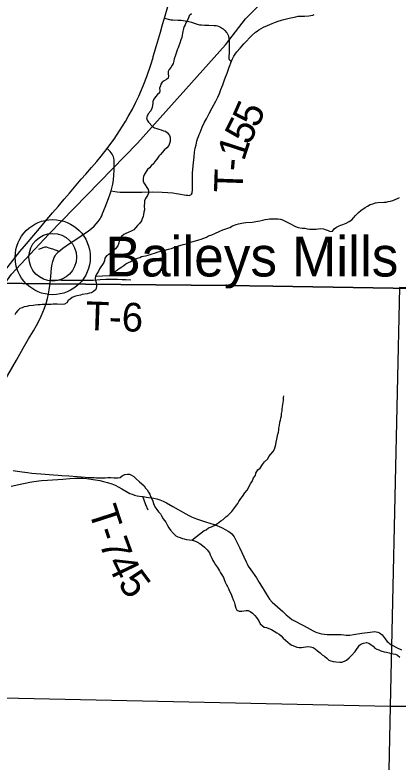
# Model space of a CAD drawing. Extents: x 0 to 34, y -8.9 to 22.
# Drawn here: x 28.852 to 29.612, y 11.088 to 12.568 of the extents above; entities that cross this region are included whole.
import ezdxf

# ---------------------------------------------------------------- set-up
doc = ezdxf.new("R2010")
doc.units = 0
for name, color, linetype in [('GM_X_Corporation', 7, 'Continuous'), ('GM_X_Minor_River', 7, 'Continuous'), ('GM_X_Rail_Line', 7, 'Continuous'), ('GM_X_State_Route', 7, 'Continuous'), ('GM_X_Township_Road', 7, 'Continuous'), ('GM_X_Township_Road_Text', 7, 'Continuous'), ('GM_X_Unincorporated', 7, 'Continuous'), ('GM_X_Unincorporated_Location', 7, 'Continuous'), ('GM_X_Unincorporated_Text', 7, 'Continuous')]:
    doc.layers.add(name, color=color, linetype=linetype)

msp = doc.modelspace()

# ---------------------------------------------------------------- linework, layer by layer
at = {"layer": 'GM_X_Corporation'}
for points in [[(30.5167, 12.0118), (30.5167, 13.904), (28.8143, 13.904), (28.8122, 13.7561), (28.8049, 13.053), (28.7787, 12.0377), (28.8128, 12.0371), (28.9225, 12.0359), (29.2718, 12.0324), (29.364, 12.0313)], [(28.7046, 7.104), (30.5167, 7.104), (30.5167, 12.0118), (29.364, 12.0313), (29.2718, 12.0324), (28.9225, 12.0359), (28.8128, 12.0371), (28.7787, 12.0377), (28.7786, 12.0342), (28.7779, 11.9899), (28.7762, 11.8872), (28.7797, 11.7437), (28.7775, 11.7346), (28.7754, 11.6346), (28.7651, 11.3014), (28.7622, 11.1187), (28.7609, 11.0119), (28.7377, 10.2012), (28.7308, 9.4444), (28.7238, 9.1729), (28.7123, 8.2818)], [(30.5167, 11.1804), (30.5167, 12.0133), (29.6152, 12.0286), (29.5966, 11.1991)], [(29.5966, 11.1991), (29.575, 10.1808), (28.7457, 10.2071), (28.7671, 11.2169)], [(30.5167, 10.1744), (30.5167, 11.1804), (29.5966, 11.1991), (29.575, 10.1808)]]:
    msp.add_lwpolyline(points, close=True, dxfattribs=at)
at = {"layer": 'GM_X_Minor_River'}
for points in [[(29.2023, 12.5709), (29.1982, 12.5667), (29.1968, 12.5629), (29.1946, 12.5579), (29.1916, 12.5529), (29.1902, 12.5491), (29.188, 12.5453), (29.1869, 12.5415), (29.1848, 12.5323), (29.1841, 12.5285), (29.1835, 12.5236), (29.1816, 12.519)], [(29.1816, 12.519), (29.1795, 12.5125), (29.1773, 12.5072), (29.1759, 12.5034), (29.174, 12.4992), (29.173, 12.495), (29.1712, 12.4904), (29.1701, 12.4866), (29.1683, 12.4816), (29.1672, 12.4778), (29.1662, 12.4725), (29.1644, 12.4687), (29.1614, 12.4641), (29.1584, 12.4602), (29.1566, 12.4564), (29.1563, 12.4518), (29.1568, 12.4473), (29.1565, 12.4435), (29.1527, 12.4404), (29.1482, 12.4377), (29.1445, 12.4353), (29.1419, 12.4315), (29.1408, 12.4277), (29.1394, 12.4235), (29.1395, 12.4186), (29.1388, 12.414), (29.1351, 12.4105), (29.131, 12.4063), (29.1277, 12.4017), (29.1262, 12.3971), (29.1256, 12.3933), (29.1252, 12.3895), (29.1246, 12.3849), (29.122, 12.3784), (29.1168, 12.3727), (29.1146, 12.3681), (29.1132, 12.3643), (29.1144, 12.3597), (29.1171, 12.356), (29.1252, 12.3474), (29.1294, 12.3448), (29.134, 12.3434), (29.1378, 12.3423), (29.1427, 12.3409), (29.1473, 12.3391), (29.1511, 12.338), (29.155, 12.3347), (29.1588, 12.3294), (29.1604, 12.3257), (29.1605, 12.3177), (29.1577, 12.3101), (29.1539, 12.3054), (29.1484, 12.3008), (29.1446, 12.2962), (29.1413, 12.292), (29.1376, 12.2889), (29.1339, 12.2827), (29.1302, 12.2785), (29.1276, 12.2743), (29.1228, 12.2696), (29.1195, 12.2654), (29.1154, 12.2619), (29.1095, 12.2527), (29.1076, 12.2481), (29.107, 12.2443), (29.107, 12.2394), (29.1082, 12.2356), (29.1106, 12.2319), (29.1141, 12.2266), (29.1164, 12.2229), (29.1176, 12.2191), (29.1173, 12.2153), (29.1155, 12.2104), (29.1114, 12.2046), (29.1096, 12.2), (29.1093, 12.1962), (29.109, 12.1905), (29.1092, 12.1826), (29.1081, 12.1776), (29.1071, 12.173), (29.1064, 12.1692), (29.1049, 12.1647), (29.1035, 12.1608), (29.0998, 12.1562), (29.0957, 12.1516), (29.0916, 12.1466), (29.0879, 12.1428), (29.0827, 12.14), (29.077, 12.1376), (29.0722, 12.1353), (29.0684, 12.1337), (29.0636, 12.1294), (29.061, 12.1248), (29.0592, 12.121), (29.0585, 12.1164), (29.0567, 12.1111), (29.0522, 12.1053), (29.0474, 12.1015), (29.0437, 12.0976), (29.0388, 12.0941), (29.0339, 12.091)], [(29.0123, 12.0512), (29.0403, 12.0524), (29.0455, 12.0567), (29.0496, 12.0594), (29.0556, 12.0633), (29.0594, 12.066), (29.0646, 12.0695), (29.0683, 12.0723), (29.0724, 12.0754), (29.0777, 12.0777), (29.0822, 12.0801), (29.0889, 12.0844), (29.0953, 12.0864), (29.0999, 12.0876), (29.1036, 12.0896), (29.1111, 12.0912), (29.1164, 12.0928), (29.1224, 12.0948), (29.1311, 12.0972), (29.1364, 12.0992), (29.142, 12.1005), (29.1458, 12.1017), (29.1495, 12.1021), (29.1567, 12.1041), (29.1631, 12.1058), (29.1672, 12.1074), (29.171, 12.1089), (29.1751, 12.1102), (29.1857, 12.1134), (29.1925, 12.115), (29.1989, 12.1174), (29.2034, 12.1186), (29.2105, 12.1206), (29.2169, 12.1226), (29.2218, 12.1242), (29.2267, 12.1262), (29.2323, 12.1282), (29.2365, 12.1306), (29.2429, 12.133), (29.2485, 12.1353), (29.259, 12.1401), (29.2646, 12.1424), (29.2707, 12.1444), (29.2748, 12.146), (29.2785, 12.1476), (29.2838, 12.1504), (29.2913, 12.1535), (29.2958, 12.1547), (29.3056, 12.1564), (29.3102, 12.1569), (29.3226, 12.1579), (29.334, 12.1596), (29.3377, 12.1608), (29.3438, 12.1616), (29.3487, 12.1629), (29.3536, 12.1637), (29.3573, 12.1642), (29.3619, 12.1646), (29.371, 12.1648), (29.3747, 12.1645), (29.3789, 12.1638), (29.3827, 12.1627), (29.3919, 12.1579), (29.3961, 12.1561), (29.4003, 12.1539), (29.4045, 12.1513), (29.4087, 12.1495), (29.414, 12.1473), (29.4182, 12.1466), (29.4227, 12.146), (29.4273, 12.1457), (29.4318, 12.145), (29.4368, 12.1443), (29.4406, 12.144), (29.45, 12.1442), (29.4546, 12.145), (29.4591, 12.1455), (29.464, 12.1444), (29.4678, 12.1433), (29.4732, 12.1412), (29.4774, 12.1397), (29.4819, 12.1398), (29.4856, 12.1444), (29.4901, 12.1479), (29.495, 12.1503), (29.4987, 12.1522), (29.5025, 12.1534), (29.5092, 12.1562), (29.5152, 12.159), (29.5201, 12.1625), (29.5246, 12.1671), (29.5275, 12.1713), (29.5335, 12.1767), (29.5383, 12.181), (29.5469, 12.1872), (29.5514, 12.1896), (29.557, 12.1927), (29.5619, 12.1943), (29.5676, 12.1963), (29.5721, 12.1971), (29.5838, 12.1973)], [(29.5838, 12.1973), (29.5883, 12.1978), (29.5925, 12.1986), (29.5974, 12.1998), (29.6015, 12.2011), (29.6064, 12.2027), (29.6109, 12.2046), (29.6151, 12.207)], [(29.0339, 12.091), (29.0306, 12.0864), (29.0303, 12.0818), (29.0289, 12.078), (29.0259, 12.0742), (29.023, 12.0696), (29.0204, 12.0653), (29.0182, 12.0611), (29.0149, 12.0558), (29.0123, 12.0512), (29.0113, 12.0466), (29.0121, 12.0421), (29.0137, 12.0383), (29.0141, 12.0341), (29.0142, 12.0303), (29.0128, 12.0246), (29.0083, 12.0204), (29.0046, 12.018), (29.0004, 12.0172), (28.9959, 12.016), (28.9861, 12.0143), (28.9823, 12.0135), (28.9755, 12.0122), (28.9706, 12.0106), (28.9658, 12.0083), (28.962, 12.0052), (28.9583, 12.0024), (28.9554, 11.9978), (28.9509, 11.9951), (28.9471, 11.995), (28.9361, 11.9956), (28.9282, 11.9955), (28.9244, 11.995), (28.9195, 11.9949), (28.9149, 11.9945), (28.9108, 11.9948), (28.9066, 11.9947), (28.9028, 11.9943), (28.8979, 11.9942), (28.8926, 11.9933), (28.8888, 11.9929), (28.8802, 11.992), (28.876, 11.9911), (28.8711, 11.9899), (28.8666, 11.9883), (28.8625, 11.9867), (28.858, 11.9832), (28.8543, 11.9782), (28.8525, 11.974)], [(29.2033, 11.5278), (29.2278, 11.5467), (29.2315, 11.5486), (29.236, 11.5521), (29.2424, 11.5545), (29.2477, 11.5569), (29.254, 11.5608), (29.2604, 11.5662), (29.2656, 11.569), (29.2704, 11.574), (29.2746, 11.5767), (29.2827, 11.5844), (29.2864, 11.5902), (29.2898, 11.5948), (29.2946, 11.6002), (29.2964, 11.6044), (29.3005, 11.6105), (29.3038, 11.6144), (29.3086, 11.6217), (29.3127, 11.6267), (29.3156, 11.6313), (29.317, 11.6351), (29.32, 11.6405), (29.3226, 11.6443), (29.3258, 11.6512), (29.3292, 11.6562), (29.3302, 11.6608), (29.3339, 11.6669), (29.3384, 11.6708), (29.3435, 11.6777), (29.3476, 11.6831), (29.3536, 11.6892), (29.3558, 11.6934), (29.3598, 11.6985), (29.3643, 11.7035), (29.3668, 11.7081), (29.3687, 11.713), (29.3697, 11.7172), (29.3704, 11.7222), (29.3718, 11.7279), (29.3735, 11.7381), (29.375, 11.742), (29.3756, 11.7458), (29.376, 11.7496), (29.377, 11.7549), (29.378, 11.7617), (29.3787, 11.7659), (29.3798, 11.7697), (29.3808, 11.7739), (29.3811, 11.7785), (29.3822, 11.7838), (29.3825, 11.7876), (29.3828, 11.7925), (29.3841, 11.8009), (29.3848, 11.8047), (29.3851, 11.8097), (29.3858, 11.8135)], [(28.8488, 11.666), (28.853, 11.6653), (28.8625, 11.6636), (28.8666, 11.6633), (28.8772, 11.6619), (28.8863, 11.6606), (28.9125, 11.6587), (28.9204, 11.6581), (28.9292, 11.6575), (28.9383, 11.6565), (28.9458, 11.6559), (28.9591, 11.655), (28.9758, 11.6538), (28.9837, 11.6535), (28.9917, 11.6529), (28.9985, 11.6523), (29.0053, 11.652), (29.0099, 11.6517), (29.0144, 11.6514), (29.0182, 11.6511), (29.0311, 11.6513), (29.0367, 11.6518), (29.0428, 11.6519), (29.0485, 11.6516), (29.053, 11.6513), (29.0568, 11.6514), (29.0609, 11.6522), (29.0654, 11.655), (29.0703, 11.6577), (29.0756, 11.6586), (29.0794, 11.6583), (29.0836, 11.6568), (29.0882, 11.6539), (29.0924, 11.6498), (29.0993, 11.6434), (29.1035, 11.6401), (29.1085, 11.6352), (29.1116, 11.6311), (29.1147, 11.6274), (29.1171, 11.6229), (29.1198, 11.6191), (29.1214, 11.6146), (29.123, 11.6108), (29.1257, 11.6048), (29.1269, 11.6007), (29.1301, 11.5939), (29.134, 11.5886), (29.1371, 11.5841), (29.1409, 11.58), (29.1429, 11.5763), (29.1464, 11.5703), (29.1514, 11.5632), (29.1549, 11.5571), (29.1577, 11.5523), (29.1612, 11.5474), (29.167, 11.541), (29.1716, 11.5362), (29.1754, 11.5344), (29.1803, 11.5329), (29.1845, 11.5311), (29.1883, 11.5304), (29.1925, 11.5293), (29.1986, 11.5287), (29.2043, 11.5277), (29.2088, 11.5266), (29.213, 11.5248), (29.2188, 11.5215), (29.2241, 11.5174), (29.228, 11.514), (29.2334, 11.5088), (29.238, 11.5028), (29.2396, 11.4987), (29.2431, 11.4919), (29.2451, 11.4878), (29.2474, 11.4833), (29.2502, 11.4791), (29.2544, 11.4735), (29.2583, 11.4671), (29.2603, 11.463), (29.2626, 11.4592), (29.2658, 11.4536), (29.267, 11.4498), (29.2693, 11.4449), (29.2713, 11.4404), (29.2736, 11.4359), (29.2756, 11.4318), (29.2772, 11.428), (29.2811, 11.4209), (29.2835, 11.4148), (29.2854, 11.4099), (29.287, 11.4058), (29.2886, 11.4005)], [(29.2886, 11.4005), (29.2907, 11.3933), (29.2926, 11.3892), (29.2972, 11.3874), (29.3021, 11.3875), (29.3066, 11.3879), (29.3108, 11.3888), (29.315, 11.3885), (29.3188, 11.3866), (29.3234, 11.3829), (29.328, 11.3788), (29.3315, 11.3747), (29.3361, 11.368), (29.3389, 11.3623), (29.3424, 11.3586), (29.3466, 11.3552), (29.3511, 11.3549), (29.3557, 11.3531), (29.361, 11.3506), (29.3664, 11.3476), (29.3718, 11.3443), (29.3763, 11.3417), (29.3806, 11.3384), (29.3844, 11.3335), (29.389, 11.3298), (29.3979, 11.322), (29.4017, 11.3198), (29.4067, 11.3176), (29.4116, 11.3158), (29.4158, 11.3151), (29.4207, 11.3152), (29.4245, 11.316), (29.4294, 11.3168), (29.4335, 11.3169), (29.4385, 11.3166), (29.4438, 11.3152), (29.4476, 11.3126), (29.4526, 11.3085), (29.4576, 11.3048), (29.4618, 11.3007), (29.466, 11.2981), (29.4706, 11.2944), (29.4749, 11.2903), (29.4791, 11.2885), (29.4833, 11.2874), (29.4886, 11.2868), (29.4965, 11.2862), (29.5003, 11.2862), (29.506, 11.2878), (29.5097, 11.2902), (29.5153, 11.2948), (29.5197, 11.2995), (29.5268, 11.3076), (29.5294, 11.3114), (29.5331, 11.316), (29.5357, 11.3199), (29.5394, 11.3226), (29.5435, 11.3238), (29.5492, 11.325), (29.5541, 11.3236), (29.5587, 11.3206), (29.5626, 11.3177), (29.566, 11.3139), (29.5699, 11.3117), (29.5737, 11.3103), (29.5779, 11.3085), (29.5847, 11.3063), (29.5889, 11.306), (29.5942, 11.3046), (29.598, 11.3035), (29.6026, 11.3024), (29.6067, 11.3018), (29.6109, 11.2999), (29.6159, 11.2958)]]:
    msp.add_lwpolyline(points, dxfattribs=at)
at = {"layer": 'GM_X_Rail_Line'}
msp.add_lwpolyline([(28.7851, 11.9694), (28.7922, 11.9801), (28.8459, 12.0546), (28.9196, 12.1338), (29.0952, 12.3147), (29.27, 12.5091), (29.3099, 12.5609), (29.3494, 12.6008), (29.3988, 12.6397), (29.5756, 12.7558), (29.6642, 12.8069), (29.7261, 12.8401), (29.7857, 12.8674), (29.8529, 12.8945), (29.9302, 12.9215), (30.0116, 12.9474), (30.074, 12.9743), (30.1289, 13.0011), (30.1701, 13.0467), (30.2134, 13.1243), (30.2498, 13.1594), (30.3185, 13.2059), (30.4499, 13.2711), (30.5167, 13.3151)], dxfattribs=at)
at = {"layer": 'GM_X_State_Route'}
for points in [[(29.1263, 12.4844), (29.1268, 12.4862), (29.1333, 12.5082), (29.1408, 12.5341), (29.1452, 12.5492), (29.149, 12.5622), (29.1544, 12.5807), (29.1582, 12.5941), (29.1616, 12.6049), (29.1671, 12.6201), (29.1733, 12.6367), (29.1788, 12.6507), (29.1855, 12.6663)], [(29.0354, 12.3035), (29.0428, 12.3138), (29.049, 12.3223), (29.0598, 12.3387), (29.0659, 12.3484), (29.0714, 12.3575), (29.077, 12.3671), (29.0853, 12.3817), (29.0923, 12.3954), (29.098, 12.4073), (29.1037, 12.4203), (29.1081, 12.4313), (29.1139, 12.4468), (29.1217, 12.4695), (29.1263, 12.4844)], [(28.8192, 12.0443), (28.8223, 12.0483), (28.8254, 12.0525), (28.8295, 12.0579), (28.8434, 12.0762), (28.8623, 12.0995), (28.8751, 12.1147), (28.8897, 12.132), (28.9009, 12.1452), (28.9127, 12.1592), (28.9273, 12.1763), (28.9383, 12.1892), (28.9503, 12.2033), (28.9604, 12.2153), (28.9739, 12.2312), (28.9841, 12.243), (28.993, 12.2531), (29.0044, 12.2662), (29.0147, 12.278), (29.0235, 12.2889), (29.0354, 12.3035)], [(28.9231, 12.0435), (28.9245, 12.058), (28.9253, 12.0673), (28.9263, 12.0744), (28.9277, 12.0801), (28.9289, 12.0841), (28.9305, 12.0878), (28.932, 12.0909), (28.9339, 12.094), (28.936, 12.0965), (28.9392, 12.0998), (28.9472, 12.1062), (28.9607, 12.1153), (28.975, 12.1246), (28.9898, 12.1348), (28.9983, 12.1408), (29.0043, 12.1456), (29.0093, 12.15), (29.0136, 12.1543), (29.0177, 12.1592), (29.0214, 12.1647), (29.0228, 12.1672), (29.0245, 12.1705), (29.0263, 12.1749), (29.0313, 12.1878), (29.038, 12.205), (29.0411, 12.2137), (29.0432, 12.2198), (29.0455, 12.2282), (29.0466, 12.2332), (29.0472, 12.2367), (29.0481, 12.2426), (29.0488, 12.2501), (29.0494, 12.2612), (29.0495, 12.2738), (29.0491, 12.2805), (29.0483, 12.2846), (29.0476, 12.2873), (29.0465, 12.29), (29.0455, 12.2923), (29.0436, 12.2953), (29.0414, 12.2978), (29.0395, 12.2999), (29.0374, 12.3019), (29.0354, 12.3035)], [(28.7804, 11.7453), (28.7807, 11.7463), (28.7824, 11.7513), (28.7848, 11.7571), (28.7872, 11.7626), (28.7897, 11.7677), (28.8026, 11.7907), (28.8258, 11.8318), (28.8386, 11.855), (28.8555, 11.8848), (28.8685, 11.9083), (28.8795, 11.9269), (28.889, 11.9424), (28.8952, 11.9531), (28.9007, 11.9632), (28.9046, 11.9715), (28.908, 11.9793), (28.9111, 11.9878), (28.9141, 11.9969), (28.9169, 12.0067), (28.919, 12.0156), (28.9206, 12.0237), (28.922, 12.0323), (28.9231, 12.0435)]]:
    msp.add_lwpolyline(points, dxfattribs=at)
at = {"layer": 'GM_X_Township_Road'}
for points in [[(29.2816, 12.4767), (29.2832, 12.4802), (29.2866, 12.4867), (29.2891, 12.4907), (29.2926, 12.4954), (29.2991, 12.5028), (29.3066, 12.5111), (29.3231, 12.5281), (29.3297, 12.5342), (29.3326, 12.5366), (29.3361, 12.5389), (29.3405, 12.5415), (29.3456, 12.5441), (29.3529, 12.5476), (29.3626, 12.5518), (29.3692, 12.5544), (29.3744, 12.5563), (29.3807, 12.5581), (29.3855, 12.5594), (29.3964, 12.5621), (29.4095, 12.565), (29.414, 12.5657), (29.419, 12.566), (29.4263, 12.5663), (29.4354, 12.5667), (29.4394, 12.5672), (29.443, 12.5683), (29.4457, 12.5696)], [(29.149, 12.5622), (29.1591, 12.5594), (29.1618, 12.5588), (29.1654, 12.5586), (29.176, 12.5583), (29.182, 12.5579), (29.1863, 12.5575), (29.1903, 12.5568), (29.197, 12.5553), (29.2025, 12.5539), (29.2081, 12.5522), (29.2141, 12.5503), (29.2185, 12.5491), (29.2222, 12.5486), (29.2281, 12.5482), (29.2369, 12.548), (29.2472, 12.5477), (29.2513, 12.5473), (29.2541, 12.5467), (29.2574, 12.5456), (29.2602, 12.5441), (29.2641, 12.5417), (29.2655, 12.5406), (29.2685, 12.5379), (29.2719, 12.5338), (29.2731, 12.532), (29.2743, 12.5299), (29.2752, 12.5282), (29.276, 12.5258), (29.2765, 12.5227), (29.2771, 12.5164), (29.2774, 12.5093), (29.2771, 12.4939), (29.2764, 12.4857), (29.2766, 12.4838), (29.2768, 12.4819), (29.2773, 12.48), (29.2784, 12.4787), (29.2797, 12.4776), (29.2816, 12.4767)], [(29.2013, 12.2121), (29.2027, 12.2135), (29.2037, 12.2154), (29.2042, 12.2176), (29.2044, 12.2209), (29.2046, 12.2504), (29.2048, 12.2542), (29.2053, 12.2628), (29.2066, 12.2755), (29.2077, 12.2875), (29.2088, 12.2965), (29.2101, 12.3046), (29.2115, 12.3114), (29.2132, 12.3181), (29.2147, 12.323), (29.2162, 12.3274), (29.2178, 12.3314), (29.2196, 12.3358), (29.2238, 12.3458), (29.2286, 12.3557), (29.2321, 12.3623), (29.2377, 12.3729), (29.2437, 12.3841), (29.251, 12.3976), (29.2546, 12.4052), (29.258, 12.413), (29.261, 12.4207), (29.2644, 12.4299), (29.2689, 12.442), (29.2731, 12.4534), (29.2774, 12.4652), (29.2816, 12.4767)], [(29.0432, 12.2198), (29.0506, 12.2184), (29.055, 12.2179), (29.0609, 12.2175), (29.0866, 12.2174), (29.1043, 12.2176), (29.1244, 12.2177), (29.1442, 12.2172), (29.1554, 12.2166), (29.1653, 12.2157), (29.1725, 12.2147), (29.1807, 12.2133), (29.1883, 12.212), (29.1917, 12.2115), (29.1955, 12.2111), (29.1978, 12.211), (29.1995, 12.2112), (29.2013, 12.2121)], [(28.9001, 12.1041), (28.9105, 12.1085), (28.9123, 12.109), (28.9142, 12.1091), (28.9163, 12.1085), (28.9194, 12.1073), (28.9267, 12.105), (28.932, 12.1033), (28.9346, 12.1025), (28.9365, 12.1016), (28.9392, 12.0998)], [(28.9231, 12.0435), (28.9446, 12.0431), (28.9603, 12.043), (28.9798, 12.0429), (29.0076, 12.0432), (29.0147, 12.0436), (29.0218, 12.0442), (29.0328, 12.0449), (29.0559, 12.0447), (29.0649, 12.0443), (29.0723, 12.044), (29.082, 12.0434)], [(28.8452, 11.6347), (28.8601, 11.638), (28.8818, 11.6426), (28.8897, 11.644), (28.9051, 11.6458), (28.9173, 11.6468), (28.9476, 11.649), (28.9613, 11.6501), (28.9713, 11.651), (28.9808, 11.651), (28.9868, 11.6507), (28.9952, 11.6498), (29.0074, 11.6482), (29.0125, 11.6474), (29.0205, 11.6459), (29.0283, 11.6441), (29.0362, 11.6421), (29.0448, 11.6394), (29.0513, 11.6368), (29.0583, 11.633), (29.0645, 11.6295), (29.0803, 11.6206), (29.0847, 11.6187), (29.0893, 11.6172), (29.095, 11.6157), (29.0992, 11.615), (29.1059, 11.6141), (29.117, 11.6126), (29.1277, 11.6111), (29.1338, 11.6097), (29.1398, 11.6078), (29.1462, 11.6051), (29.1529, 11.6017), (29.1658, 11.5945), (29.1912, 11.5798), (29.1973, 11.5765), (29.2013, 11.5747), (29.2071, 11.5723), (29.2145, 11.5696), (29.2303, 11.5644), (29.2474, 11.5587), (29.2558, 11.5553), (29.2631, 11.5521), (29.2709, 11.5484), (29.2753, 11.5459), (29.2788, 11.5435), (29.2824, 11.5404), (29.2851, 11.5373), (29.2869, 11.5347), (29.2894, 11.5303), (29.2976, 11.513), (29.3109, 11.4846), (29.3126, 11.4812), (29.3152, 11.4764), (29.3204, 11.4689), (29.3315, 11.4529), (29.337, 11.4439), (29.3447, 11.4313), (29.3504, 11.4213), (29.3536, 11.4161), (29.3573, 11.4108), (29.3623, 11.4052), (29.3834, 11.3862), (29.3903, 11.3801), (29.397, 11.3744), (29.4017, 11.371), (29.4066, 11.368), (29.4231, 11.3595), (29.4316, 11.3549), (29.4437, 11.3479), (29.4474, 11.346), (29.4508, 11.3448), (29.4555, 11.3435), (29.4605, 11.3422), (29.4664, 11.3413), (29.4715, 11.341), (29.4755, 11.3409), (29.4836, 11.3407), (29.4924, 11.341), (29.499, 11.3408), (29.5045, 11.3401), (29.5093, 11.3397), (29.5129, 11.3396), (29.5162, 11.3398), (29.5238, 11.3409), (29.5402, 11.3436), (29.557, 11.3459), (29.5614, 11.3463), (29.5662, 11.3466), (29.5688, 11.3463), (29.5719, 11.3455), (29.575, 11.3442), (29.5776, 11.3426), (29.5804, 11.3401), (29.5824, 11.3374), (29.5862, 11.3322), (29.5879, 11.3301), (29.5907, 11.3271), (29.593, 11.325), (29.5959, 11.3226), (29.5989, 11.3204), (29.6029, 11.3182), (29.6091, 11.3153), (29.6192, 11.3106)], [(29.1168, 11.587), (29.112, 11.5979), (29.1059, 11.6141)]]:
    msp.add_lwpolyline(points, dxfattribs=at)
at = {"layer": 'GM_X_Unincorporated'}
for radius in [0.0744, 0.0472]:
    msp.add_circle((28.9274, 12.0885), radius, dxfattribs=at)
at = {"layer": 'GM_X_Unincorporated_Location'}
msp.add_line((28.9274, 12.0885), (28.9274, 12.0885), dxfattribs=at)

# ---------------------------------------------------------------- texts
at = {"layer": 'GM_X_Township_Road_Text'}
for s, height, rotation, p in [('5', 0.0568, 66.2308, (29.3335, 12.3425)), ('5', 0.0568, 63.4698, (29.3166, 12.3085)), ('1', 0.0568, 72.0012, (29.3066, 12.2773)), ('-', 0.0568, 84.7625, (29.3052, 12.2573)), ('T', 0.0568, 87.9896, (29.3037, 12.2157)), ('T-6', 0.05682, 358.0919, (28.9918, 11.9443)), ('T', 0.0568, 287.8807, (28.9979, 11.5868)), ('-', 0.0568, 288.3175, (29.0111, 11.5459)), ('7', 0.0568, 290.0325, (29.0191, 11.522)), ('4', 0.0568, 295.6491, (29.0334, 11.4835)), ('5', 0.0568, 306.773, (29.0548, 11.4417))]:
    msp.add_text(s, height=height, rotation=rotation, dxfattribs=at).set_placement(p)
at = {"layer": 'GM_X_Unincorporated_Text'}
msp.add_text('Baileys Mills', height=0.078977, rotation=0, dxfattribs=at).set_placement((29.0318, 12.0503))

doc.saveas('drawing.dxf')
